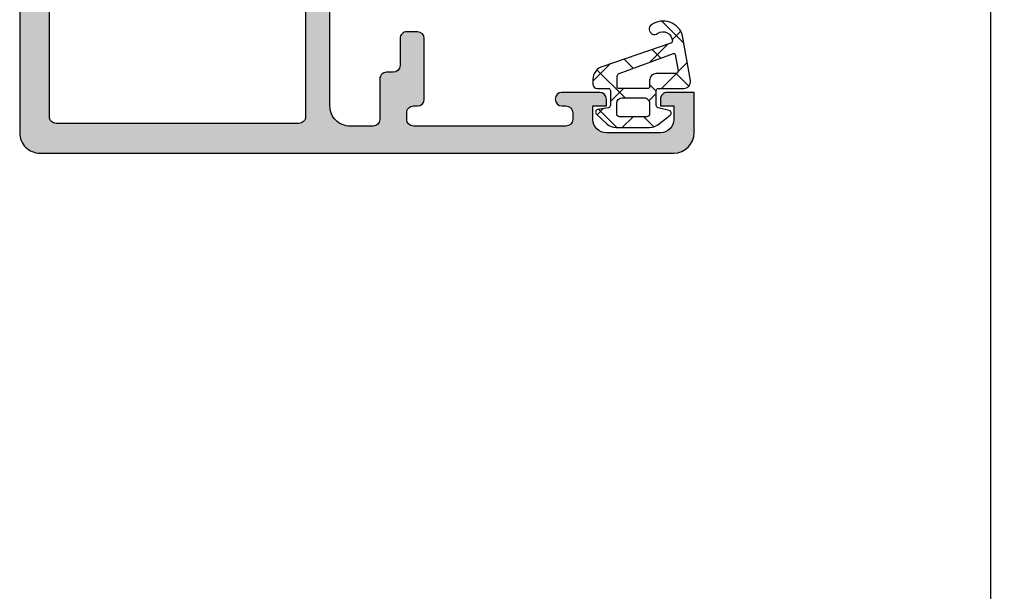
# Model space of a CAD drawing. Header units: millimetres. Extents: x 247761 to 294611, y 172579 to 236863.
# Tile 516 of 596: x 268645 to 268718, y 198166 to 198208. Entities that reach past the tile are written whole.
import ezdxf

# ---------------------------------------------------------------- set-up
doc = ezdxf.new("R2010")
doc.units = ezdxf.units.MM
doc.layers.add('FASÁDA DETAILNÍ', color=4, linetype='Continuous')
doc.layers.add('NOVA', color=240, linetype='Continuous')

# ---------------------------------------------------------------- blocks, each defined once
blk = doc.blocks.new('A$C69D17D4D')
at = {"layer": 'FASÁDA DETAILNÍ'}
h = blk.add_hatch(color=256, dxfattribs=at)
edge = h.paths.add_edge_path(flags=16)
edge.add_ellipse((-5978.789414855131, 24829.51812637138), major_axis=(-0.499974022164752, 0), ratio=1, start_angle=89.99702292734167, end_angle=180.0029770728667, ccw=False)
edge.add_line((-5978.789440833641, 24829.01815234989), (-5996.789440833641, 24829.01815234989))
edge.add_ellipse((-5996.789466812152, 24829.51812637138), major_axis=(-0.4999740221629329, 0), ratio=1, start_angle=-0.0029770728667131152, end_angle=90.00297707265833, ccw=False)
edge.add_line((-5997.289440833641, 24829.51815234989), (-5997.289440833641, 24842.01815234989))
edge.add_ellipse((-5996.789419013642, 24842.01813052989), major_axis=(-0.5000218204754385, 0), ratio=1, start_angle=270.0025002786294, end_angle=359.9974997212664, ccw=False)
edge.add_line((-5996.789440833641, 24842.51815234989), (-5984.186389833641, 24842.51815234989))
edge.add_ellipse((-5984.186388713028, 24844.01815122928), major_axis=(-1.499998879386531, 0), ratio=1, start_angle=89.99995719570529, end_angle=180.0000428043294)
edge.add_line((-5982.686389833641, 24844.01815234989), (-5982.686389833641, 24857.01814034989))
edge.add_ellipse((-5982.186390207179, 24857.01814072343), major_axis=(-0.49999962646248, 0), ratio=1, start_angle=-90.00004280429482, end_angle=4.280419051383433e-05, ccw=False)
edge.add_line((-5982.186389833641, 24857.51814034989), (-5978.789440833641, 24857.51814034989))
edge.add_ellipse((-5978.789440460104, 24857.01814072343), major_axis=(-0.4999996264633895, 0), ratio=1, start_angle=179.9999571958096, end_angle=270.0000428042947, ccw=False)
edge.add_line((-5978.289440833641, 24857.01814034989), (-5978.289440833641, 24829.51815234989))
edge = h.paths.add_edge_path()
edge.add_line((-5949.489445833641, 24828.31814034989), (-5949.489445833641, 24831.31814034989))
edge.add_line((-5949.489445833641, 24831.31814034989), (-5951.489445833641, 24831.31814034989))
edge.add_arc((-5951.489471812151, 24830.8181663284), 0.4999740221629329, 89.99702292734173, 180.0029770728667)
edge.add_line((-5951.989445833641, 24830.81814034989), (-5951.989445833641, 24830.31814034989))
edge.add_line((-5951.989445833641, 24830.31814034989), (-5950.989445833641, 24830.31814034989))
edge.add_line((-5950.989445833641, 24830.31814034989), (-5950.989445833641, 24829.31814034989))
edge.add_arc((-5951.989509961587, 24829.31820447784), 1.000064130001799, 270.0036740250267, 359.9963259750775, ccw=False)
edge.add_line((-5951.989445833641, 24828.31814034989), (-5955.989445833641, 24828.31814034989))
edge.add_arc((-5955.98941585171, 24829.31817033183), 1.000029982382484, 180.0017177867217, 269.9982822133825, ccw=False)
edge.add_line((-5956.989445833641, 24829.31814034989), (-5956.989445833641, 24830.31814034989))
edge.add_line((-5956.989445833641, 24830.31814034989), (-5955.989445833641, 24830.31814034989))
edge.add_line((-5955.989445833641, 24830.31814034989), (-5955.989445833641, 24830.81814034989))
edge.add_arc((-5956.489451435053, 24830.81813474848), 0.5000056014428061, 0.0006418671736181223, 89.99935813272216)
edge.add_line((-5956.489445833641, 24831.31814034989), (-5959.289448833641, 24831.31814034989))
edge.add_arc((-5959.289448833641, 24830.81814034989), 0.5, 90, 270)
edge.add_line((-5959.289448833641, 24830.31814034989), (-5958.989445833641, 24830.31814034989))
edge.add_arc((-5958.989456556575, 24829.81812962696), 0.5000107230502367, 0.001228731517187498, 89.99877126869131, ccw=False)
edge.add_line((-5958.489445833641, 24829.81814034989), (-5958.489445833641, 24829.31814034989))
edge.add_arc((-5958.98951375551, 24829.31820827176), 0.5000679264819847, 270.00778221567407, 359.9922177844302, ccw=False)
edge.add_line((-5958.989445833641, 24828.81814034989), (-5970.289440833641, 24828.81814034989))
edge.add_arc((-5970.289419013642, 24829.31816216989), 0.500021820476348, 180.0025002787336, 269.9974997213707, ccw=False)
edge.add_line((-5970.789440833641, 24829.31814034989), (-5970.789440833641, 24829.81814034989))
edge.add_arc((-5970.289503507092, 24829.81820302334), 0.4999373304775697, 89.99281725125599, 180.007182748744, ccw=False)
edge.add_line((-5970.289440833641, 24830.31814034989), (-5969.989437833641, 24830.31814034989))
edge.add_arc((-5969.989500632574, 24830.81820314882), 0.5000628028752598, 270.0071953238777, 359.9928046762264)
edge.add_line((-5969.489437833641, 24830.81814034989), (-5969.489437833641, 24835.31814034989))
edge.add_arc((-5969.989443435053, 24835.31813474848), 0.5000056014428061, 0.0006418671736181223, 89.99935813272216)
edge.add_line((-5969.989437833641, 24835.81814034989), (-5970.789440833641, 24835.81814034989))
edge.add_arc((-5970.789466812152, 24835.3181663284), 0.4999740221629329, 89.99702292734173, 180.0029770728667)
edge.add_line((-5971.289440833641, 24835.31814034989), (-5971.289440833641, 24833.31814034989))
edge.add_arc((-5971.789508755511, 24833.31820827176), 0.5000679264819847, 270.00778221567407, 359.9922177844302, ccw=False)
edge.add_line((-5971.789440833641, 24832.81814034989), (-5972.289440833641, 24832.81814034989))
edge.add_arc((-5972.289503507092, 24832.31820302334), 0.4999373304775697, 89.99281725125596, 180.007182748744)
edge.add_line((-5972.789440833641, 24832.31814034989), (-5972.789440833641, 24829.31814034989))
edge.add_arc((-5973.289495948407, 24829.31819546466), 0.5000551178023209, 270.0063149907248, 359.9936850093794, ccw=False)
edge.add_line((-5973.289440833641, 24828.81814034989), (-5974.989437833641, 24828.81814034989))
edge.add_arc((-5974.989469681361, 24830.31810850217), 1.499968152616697, 179.9987834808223, 270.0012165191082, ccw=False)
edge.add_line((-5976.489437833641, 24830.31814034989), (-5976.489437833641, 24856.31814034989))
edge.add_arc((-5975.989458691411, 24856.31816120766), 0.4999791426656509, 89.99760977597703, 180.002390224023, ccw=False)
edge.add_line((-5975.989437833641, 24856.81814034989), (-5971.789440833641, 24856.81814034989))
edge.add_arc((-5971.789446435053, 24856.31813474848), 0.5000056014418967, 0.000641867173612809, 89.99935813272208, ccw=False)
edge.add_line((-5971.289440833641, 24856.31814034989), (-5971.289440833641, 24854.31814034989))
edge.add_arc((-5970.789419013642, 24854.31816216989), 0.5000218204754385, 180.0025002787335, 269.9974997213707)
edge.add_line((-5970.789440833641, 24853.81814034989), (-5969.989437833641, 24853.81814034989))
edge.add_arc((-5969.989490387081, 24854.31819290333), 0.5000525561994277, 270.0060215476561, 359.9939784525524)
edge.add_line((-5969.489437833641, 24854.31814034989), (-5969.489437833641, 24859.31814134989))
edge.add_line((-5969.489437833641, 24859.31814134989), (-5969.706758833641, 24860.07603034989))
edge.add_arc((-5969.418380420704, 24860.15872166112), 0.2999999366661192, 127.90481467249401, 196.0000242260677, ccw=False)
edge.add_arc((-5969.786990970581, 24860.63214150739), 0.3000001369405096, 307.9047180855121, 359.9999699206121)
edge.add_line((-5969.486990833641, 24860.6321413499), (-5969.486992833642, 24862.69628834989))
edge.add_arc((-5969.886992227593, 24862.69628880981), 0.3999993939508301, 359.9999341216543, 471.973769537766)
edge.add_line((-5970.036664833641, 24863.06723034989), (-5972.059893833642, 24862.25086934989))
edge.add_arc((-5971.985057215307, 24862.0653990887), 0.1999993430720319, 111.973907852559, 204.1410923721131)
edge.add_line((-5972.167564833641, 24861.98360234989), (-5971.099244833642, 24859.59991734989))
edge.add_arc((-5971.281752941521, 24859.51812064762), 0.199999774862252, -90.81990060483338, 24.141025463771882, ccw=False)
edge.add_line((-5971.284614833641, 24859.31814134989), (-5982.588694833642, 24859.31814034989))
edge.add_arc((-5982.597126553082, 24859.50955484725), 0.191600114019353, 178.9555499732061, 272.522221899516, ccw=False)
edge.add_line((-5982.788694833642, 24859.51304734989), (-5982.788694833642, 24859.93363134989))
edge.add_line((-5982.788694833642, 24859.93363134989), (-5981.356959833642, 24862.39924334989))
edge.add_arc((-5981.616296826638, 24862.55005504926), 0.2999997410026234, 329.8208038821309, 434.0000282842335)
edge.add_line((-5981.533605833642, 24862.83843334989), (-5983.025766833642, 24863.26630434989))
edge.add_line((-5983.025766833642, 24863.26630434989), (-5983.889041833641, 24863.7647163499))
edge.add_arc((-5984.089041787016, 24863.41830610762), 0.4000000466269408, 60.00001156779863, 179.9999652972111)
edge.add_line((-5984.489041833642, 24863.41830634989), (-5984.488694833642, 24859.31037534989))
edge.add_line((-5984.488694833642, 24859.31037534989), (-5984.486389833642, 24844.81831834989))
edge.add_arc((-5984.986389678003, 24844.81814022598), 0.4999998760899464, -90.0000178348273, 0.020411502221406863, ccw=False)
edge.add_line((-5984.986389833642, 24844.31814034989), (-5990.389431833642, 24844.31814034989))
edge.add_arc((-5990.389432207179, 24844.81813997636), 0.4999996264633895, 179.9999571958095, 270.0000428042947, ccw=False)
edge.add_line((-5990.889431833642, 24844.81814034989), (-5990.889431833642, 24847.31814034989))
edge.add_arc((-5991.389431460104, 24847.31814072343), 0.49999962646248, 359.9999571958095, 450.0000428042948)
edge.add_line((-5991.389431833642, 24847.81814034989), (-5992.689434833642, 24847.81814034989))
edge.add_arc((-5992.689455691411, 24847.31816120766), 0.4999791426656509, 89.99760977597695, 180.0023902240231)
edge.add_line((-5993.189434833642, 24847.31814034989), (-5993.189434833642, 24846.81814034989))
edge.add_line((-5993.189434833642, 24846.81814034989), (-5992.189434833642, 24846.81814034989))
edge.add_line((-5992.189434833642, 24846.81814034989), (-5992.189434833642, 24845.31814034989))
edge.add_arc((-5993.189466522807, 24845.31817203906), 1.000031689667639, 270.0018155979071, 359.9981844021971, ccw=False)
edge.add_line((-5993.189434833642, 24844.31814034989), (-5997.189434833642, 24844.31814034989))
edge.add_arc((-5997.189365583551, 24845.31820959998), 1.000069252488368, 180.0039674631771, 269.99603253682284, ccw=False)
edge.add_line((-5998.189434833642, 24845.31814034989), (-5998.189434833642, 24846.81814034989))
edge.add_line((-5998.189434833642, 24846.81814034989), (-5997.189434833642, 24846.81814034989))
edge.add_line((-5997.189434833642, 24846.81814034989), (-5997.189434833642, 24847.31814034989))
edge.add_arc((-5997.689408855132, 24847.3181663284), 0.499974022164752, 359.9970229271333, 450.0029770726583)
edge.add_line((-5997.689434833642, 24847.81814034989), (-5998.989437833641, 24847.81814034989))
edge.add_arc((-5998.98943223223, 24847.31813474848), 0.5000056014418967, 90.00064186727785, 179.9993581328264)
edge.add_line((-5999.489437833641, 24847.31814034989), (-5999.489437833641, 24828.31814034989))
edge.add_arc((-5997.989467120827, 24828.31811106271), 1.499970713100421, 179.9988812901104, 270.0011187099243)
edge.add_line((-5997.989437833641, 24826.81814034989), (-5950.989445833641, 24826.81814034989))
edge.add_arc((-5950.989506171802, 24828.31820068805), 1.500060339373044, 270.0023046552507, 359.9976953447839)
h = blk.add_hatch(dxfattribs=at)
h.set_pattern_fill('ANSI37', color=256, scale=0.625, angle=270, style=0)
h.set_pattern_definition([(315, (-5951.989465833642, 24830.31811234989), (1.403165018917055, 1.403165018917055), []), (44.99999999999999, (-5951.989465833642, 24830.31811234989), (-1.403165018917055, 1.403165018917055), [])])
edge = h.paths.add_edge_path(flags=16)
edge.add_ellipse((-5952.291680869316, 24832.22032549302), major_axis=(-0.4977897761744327, 0), ratio=1, start_angle=-90.25472202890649, end_angle=0.1925797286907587)
edge.add_line((-5952.789467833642, 24832.21865234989), (-5952.789467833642, 24831.7181333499))
edge.add_ellipse((-5952.889451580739, 24831.71811909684), major_axis=(-0.09998374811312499, 0), ratio=1, start_angle=89.99125930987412, end_angle=180.0081677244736, ccw=False)
edge.add_line((-5952.889466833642, 24831.61813534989), (-5955.089896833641, 24831.61813134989))
edge.add_ellipse((-5955.089894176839, 24831.71813600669), major_axis=(-0.1000046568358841, 0), ratio=1, start_angle=0.0015221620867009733, end_angle=89.99847783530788, ccw=False)
edge.add_line((-5955.189898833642, 24831.7181333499), (-5955.189898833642, 24832.5300753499))
edge.add_ellipse((-5954.989892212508, 24832.53006687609), major_axis=(-0.2000066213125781, 0), ratio=1, start_angle=285.68861530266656, end_angle=359.9975725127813, ccw=False)
edge.add_line((-5955.043975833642, 24832.72262234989), (-5951.025834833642, 24834.20994734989))
edge.add_ellipse((-5950.991121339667, 24834.11616586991), major_axis=(-0.09999996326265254, 0), ratio=1, start_angle=190.3222841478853, end_angle=290.31218281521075, ccw=False)
edge.add_line((-5950.892739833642, 24834.13408434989), (-5950.672456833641, 24832.92461534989))
edge.add_ellipse((-5950.872347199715, 24832.91810665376), major_axis=(-0.1999963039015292, 0), ratio=1, start_angle=89.99895893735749, end_angle=181.8649678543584, ccw=False)
edge.add_line((-5950.872350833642, 24832.7181103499), (-5952.289467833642, 24832.7181103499))
edge = h.paths.add_edge_path(flags=16)
edge.add_ellipse((-5952.989469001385, 24829.71812151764), major_axis=(-0.2000001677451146, 0), ratio=1, start_angle=89.99976157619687, end_angle=180.000238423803, ccw=False)
edge.add_line((-5952.989469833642, 24829.51812134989), (-5955.023926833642, 24829.5181253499))
edge.add_ellipse((-5955.023931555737, 24829.71812062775), major_axis=(-0.199995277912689, 0), ratio=1, start_angle=-0.0004933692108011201, end_angle=90.00135281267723, ccw=False)
edge.add_line((-5955.223926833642, 24829.7181223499), (-5955.223926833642, 24830.51813234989))
edge.add_ellipse((-5954.823916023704, 24830.5181235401), major_axis=(-0.4000108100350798, 0), ratio=1, start_angle=270.0019780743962, end_angle=359.99873812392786, ccw=False)
edge.add_line((-5954.823929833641, 24830.91813434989), (-5953.189466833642, 24830.91813434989))
edge.add_ellipse((-5953.189463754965, 24830.51813942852), major_axis=(-0.3999949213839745, 0), ratio=1, start_angle=179.9989860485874, end_angle=270.0004409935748, ccw=False)
edge.add_line((-5952.789468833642, 24830.51813234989), (-5952.789468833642, 24829.7181223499))
edge = h.paths.add_edge_path()
edge.add_arc((-5951.389476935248, 24829.79467346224), 0.2000083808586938, 310.0023157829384, 434.9984805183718)
edge.add_line((-5951.337705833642, 24829.98786534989), (-5952.141230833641, 24830.17839934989))
edge.add_arc((-5952.089454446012, 24830.37159293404), 0.2000113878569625, 180.0027455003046, 254.99714367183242, ccw=False)
edge.add_line((-5952.289465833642, 24830.37158334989), (-5952.289465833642, 24831.4681333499))
edge.add_arc((-5952.139478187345, 24831.46814370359), 0.1499876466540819, 89.99604485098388, 180.003955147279, ccw=False)
edge.add_line((-5952.139467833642, 24831.61813134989), (-5950.256596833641, 24831.61812334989))
edge.add_arc((-5950.256594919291, 24832.1181232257), 0.4999998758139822, 269.9997806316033, 369.9335722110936)
edge.add_line((-5949.764090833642, 24832.2043763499), (-5950.345479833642, 24835.52410234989))
edge.add_arc((-5951.789465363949, 24835.11802801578), 1.499996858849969, 15.70692445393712, 125.0875539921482)
edge.add_arc((-5952.421772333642, 24836.01813084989), 0.399998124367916, 125.0880041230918, 305.0880041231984)
edge.add_arc((-5951.787250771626, 24835.13683118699), 0.6860034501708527, 0.484358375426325, 126.1411855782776, ccw=False)
edge.add_arc((-5951.250374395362, 24835.12301100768), 0.1503878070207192, -70.98384901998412, 7.496078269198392, ccw=False)
edge.add_line((-5951.201372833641, 24834.98083034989), (-5956.247598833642, 24833.25314834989))
edge.add_arc((-5955.989477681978, 24832.28705633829), 0.9999801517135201, 104.9589109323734, 180.0005723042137)
edge.add_line((-5956.989457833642, 24832.28704634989), (-5956.989469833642, 24831.9181413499))
edge.add_arc((-5956.689450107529, 24831.91816207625), 0.300019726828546, 180.0039581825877, 269.996805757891)
edge.add_line((-5956.689466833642, 24831.61814234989), (-5955.839451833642, 24831.61814234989))
edge.add_arc((-5955.839438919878, 24831.46815826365), 0.1499840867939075, -0.004933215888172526, 90.00493321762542, ccw=False)
edge.add_line((-5955.689454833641, 24831.4681453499), (-5955.689465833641, 24830.37158334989))
edge.add_arc((-5955.889480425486, 24830.37159246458), 0.2000145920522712, 285.0023743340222, 359.9973890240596, ccw=False)
edge.add_line((-5955.837704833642, 24830.1783953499), (-5956.641076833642, 24830.04930134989))
edge.add_arc((-5956.589352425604, 24829.85612550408), 0.1999808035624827, 104.9897870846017, 225.0074444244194)
edge.add_line((-5956.730741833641, 24829.71469934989), (-5955.954871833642, 24828.98818034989))
edge.add_arc((-5955.27136142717, 24829.71812197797), 1.000000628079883, 226.8814623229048, 270.0000340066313)
edge.add_line((-5955.271360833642, 24828.7181213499), (-5952.792727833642, 24828.7181213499))
edge.add_arc((-5952.792728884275, 24829.71812425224), 1.000002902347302, 270.0000601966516, 307.8277930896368)
edge.add_line((-5952.179436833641, 24828.9282643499), (-5951.260907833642, 24829.64146334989))
for points in [[(-5999.489437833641, 24847.31814034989), (-5999.489437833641, 24828.31814034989), (-5999.489437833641, 24828.31814034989, 0.414225), (-5997.989437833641, 24826.81814034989), (-5950.989445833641, 24826.81814034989), (-5950.989445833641, 24826.81814034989, 0.41419), (-5949.489445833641, 24828.31814034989), (-5949.489445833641, 24828.31814034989), (-5949.489445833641, 24831.31814034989), (-5951.489445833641, 24831.31814034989), (-5951.489445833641, 24831.31814034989, 0.414244), (-5951.989445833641, 24830.81814034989), (-5951.989445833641, 24830.31814034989), (-5950.989445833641, 24830.31814034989), (-5950.989445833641, 24829.31814034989), (-5950.989445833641, 24829.31814034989, -0.414176), (-5951.989445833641, 24828.31814034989), (-5955.989445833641, 24828.31814034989), (-5955.989445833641, 24828.31814034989, -0.414196), (-5956.989445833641, 24829.31814034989), (-5956.989445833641, 24830.31814034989), (-5955.989445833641, 24830.31814034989), (-5955.989445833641, 24830.81814034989), (-5955.989445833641, 24830.81814034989, 0.414207), (-5956.489445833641, 24831.31814034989), (-5959.289448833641, 24831.31814034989), (-5959.289448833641, 24831.31814034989, 1), (-5959.289448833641, 24830.31814034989), (-5958.989445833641, 24830.31814034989), (-5958.989445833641, 24830.31814034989, -0.414201), (-5958.489445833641, 24829.81814034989), (-5958.489445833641, 24829.31814034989), (-5958.489445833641, 24829.31814034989, -0.414134), (-5958.989445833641, 24828.81814034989), (-5970.289440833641, 24828.81814034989), (-5970.289440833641, 24828.81814034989, -0.414188), (-5970.789440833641, 24829.31814034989), (-5970.789440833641, 24829.81814034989), (-5970.789440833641, 24829.81814034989, -0.414287), (-5970.289440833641, 24830.31814034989), (-5969.989437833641, 24830.31814034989), (-5969.989437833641, 24830.31814034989, 0.41414), (-5969.489437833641, 24830.81814034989), (-5969.489437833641, 24835.31814034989), (-5969.489437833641, 24835.31814034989, 0.414207), (-5969.989437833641, 24835.81814034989), (-5970.789440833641, 24835.81814034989), (-5970.789440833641, 24835.81814034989, 0.414244), (-5971.289440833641, 24835.31814034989), (-5971.289440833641, 24833.31814034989), (-5971.289440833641, 24833.31814034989, -0.414134), (-5971.789440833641, 24832.81814034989), (-5972.289440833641, 24832.81814034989), (-5972.289440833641, 24832.81814034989, 0.414287), (-5972.789440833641, 24832.31814034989), (-5972.789440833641, 24829.31814034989), (-5972.789440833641, 24829.31814034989, -0.414149), (-5973.289440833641, 24828.81814034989), (-5974.989437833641, 24828.81814034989), (-5974.989437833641, 24828.81814034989, -0.414226), (-5976.489437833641, 24830.31814034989), (-5976.489437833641, 24856.31814034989)], [(-5909.489565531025, 24722.08197171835), (-5926.989466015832, 24722.08197171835, -0.414213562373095), (-5927.489466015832, 24722.58197171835), (-5927.489466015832, 24841.11811234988, 0.414213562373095), (-5927.989466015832, 24841.61811234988), (-5930.989466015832, 24841.61811234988, -0.414213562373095), (-5931.989466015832, 24842.61811234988), (-5931.989466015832, 24850.01811235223, -0.4142135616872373), (-5930.98946601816, 24851.01811235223), (-5928.189466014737, 24851.01811235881, 0.4142135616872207), (-5927.689466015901, 24851.51811235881), (-5927.689466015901, 24854.81811234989, -0.414213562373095), (-5927.189466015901, 24855.31811234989), (-5926.189466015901, 24855.31811234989, -0.414213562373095)]]:
    blk.add_lwpolyline(points, format="xyb", dxfattribs=at)
at = {"layer": 'FASÁDA DETAILNÍ', "extrusion": (0, 0, -1)}
for points in [[(5978.289440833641, 24829.51815234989, 0.414244), (5978.789440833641, 24829.01815234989), (5996.789440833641, 24829.01815234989), (5996.789440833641, 24829.01815234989, 0.414244), (5997.289440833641, 24829.51815234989), (5997.289440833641, 24842.01815234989), (5997.289440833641, 24842.01815234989, 0.414188), (5996.789440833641, 24842.51815234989), (5984.186389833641, 24842.51815234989), (5984.186389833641, 24842.51815234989, -0.414214), (5982.686389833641, 24844.01815234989), (5982.686389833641, 24857.01814034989), (5982.686389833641, 24857.01814034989, 0.414214), (5982.186389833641, 24857.51814034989), (5978.789440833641, 24857.51814034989), (5978.789440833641, 24857.51814034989, 0.414214), (5978.289440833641, 24857.01814034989), (5978.289440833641, 24829.51815234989)], [(5952.289467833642, 24832.7181103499, -0.416502), (5952.789467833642, 24832.21865234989), (5952.789467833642, 24831.7181333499), (5952.789467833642, 24831.7181333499, 0.4143), (5952.889466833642, 24831.61813534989), (5955.089896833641, 24831.61813134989), (5955.089896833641, 24831.61813134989, 0.414198), (5955.189898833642, 24831.7181333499), (5955.189898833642, 24832.5300753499), (5955.189898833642, 24832.5300753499, 0.336095), (5955.043975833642, 24832.72262234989), (5951.025834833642, 24834.20994734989), (5951.025834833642, 24834.20994734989, 0.466254), (5950.892739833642, 24834.13408434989), (5950.672456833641, 24832.92461534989), (5950.672456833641, 24832.92461534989, 0.423785), (5950.872350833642, 24832.7181103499), (5952.289467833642, 24832.7181103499)], [(5952.789468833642, 24829.7181223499, 0.414216), (5952.989469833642, 24829.51812134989), (5955.023926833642, 24829.5181253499), (5955.023926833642, 24829.5181253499, 0.414223), (5955.223926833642, 24829.7181223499), (5955.223926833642, 24830.51813234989), (5955.223926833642, 24830.51813234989, 0.414197), (5954.823929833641, 24830.91813434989), (5953.189466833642, 24830.91813434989), (5953.189466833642, 24830.91813434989, 0.414221), (5952.789468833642, 24830.51813234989), (5952.789468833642, 24829.7181223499)]]:
    blk.add_lwpolyline(points, format="xyb", close=True, dxfattribs=at)
at = {"layer": 'FASÁDA DETAILNÍ'}
blk.add_lwpolyline([(-5951.260907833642, 24829.64146334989, 0.606792), (-5951.337705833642, 24829.98786534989), (-5952.141230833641, 24830.17839934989), (-5952.141230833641, 24830.17839934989, -0.339427), (-5952.289465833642, 24830.37158334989), (-5952.289465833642, 24831.4681333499), (-5952.289465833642, 24831.4681333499, -0.414254), (-5952.139467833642, 24831.61813134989), (-5950.256596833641, 24831.61812334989), (-5950.256596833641, 24831.61812334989, 0.465956), (-5949.764090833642, 24832.2043763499), (-5950.345479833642, 24835.52410234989), (-5950.345479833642, 24835.52410234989, 0.517137), (-5952.651704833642, 24836.34543734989, 1), (-5952.191839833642, 24835.69082434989, -0.610743), (-5951.101271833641, 24835.1426303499, -0.356477), (-5951.201372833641, 24834.98083034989), (-5956.247598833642, 24833.25314834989), (-5956.247598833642, 24833.25314834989, 0.339657), (-5956.989457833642, 24832.28704634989), (-5956.989469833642, 24831.9181413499), (-5956.989469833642, 24831.9181413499, 0.414177), (-5956.689466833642, 24831.61814234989), (-5955.839451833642, 24831.61814234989), (-5955.839451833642, 24831.61814234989, -0.414264), (-5955.689454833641, 24831.4681453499), (-5955.689465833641, 24830.37158334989), (-5955.689465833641, 24830.37158334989, -0.33943), (-5955.837704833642, 24830.1783953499), (-5956.641076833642, 24830.04930134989), (-5956.641076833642, 24830.04930134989, 0.577453), (-5956.730741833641, 24829.71469934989), (-5955.954871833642, 24828.98818034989), (-5955.954871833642, 24828.98818034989, 0.190392), (-5955.271360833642, 24828.7181213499), (-5952.792727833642, 24828.7181213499), (-5952.792727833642, 24828.7181213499, 0.16657), (-5952.179436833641, 24828.9282643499), (-5951.260907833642, 24829.64146334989)], format="xyb", close=True, dxfattribs=at)

msp = doc.modelspace()

# ---------------------------------------------------------------- block references
at = {"layer": 'NOVA', "ltscale": 300}
msp.add_blockref('A$C69D17D4D', (274644.5174331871, 173371.2585875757), dxfattribs=at)

doc.saveas('drawing.dxf')
